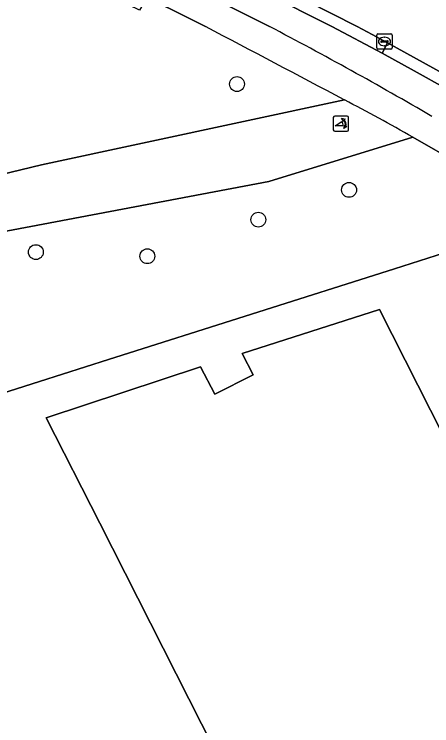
# Model space of a CAD drawing. Extents: x 162879 to 165540, y 384011 to 385181.
# Drawn here: x 163961 to 163988.52, y 384453.95 to 384500.81 of the extents above; entities that cross this region are included whole.
import ezdxf

# ---------------------------------------------------------------- set-up
doc = ezdxf.new("R2010")
doc.units = 0
for name, color, linetype in [('IMGEO_Boom', 7, 'Continuous'), ('IMGEO_Erf', 7, 'Continuous'), ('IMGEO_Fietspad_open', 7, 'Continuous'), ('IMGEO_Gemengd_bos', 7, 'Continuous'), ('IMGEO_Hek', 7, 'Continuous'), ('IMGEO_Kolk', 7, 'Continuous'), ('IMGEO_Loofbos', 7, 'Continuous'), ('IMGEO_Pand', 7, 'Continuous'), ('IMGEO_Poller', 7, 'Continuous'), ('IMGEO_Rijbaan_lokaal_gesloten', 7, 'Continuous'), ('IMGEO_Verkeerseiland_open', 7, 'Continuous'), ('IMGEO_Voetpad_halfverhard', 7, 'Continuous'), ('IMGEO_Voetpad_open', 7, 'Continuous')]:
    doc.layers.add(name, color=color, linetype=linetype)

msp = doc.modelspace()

# ---------------------------------------------------------------- linework, layer by layer
at = {"layer": 'IMGEO_Boom'}
for centre in [(163975.688, 384496.214), (163983.072, 384489.248), (163977.087, 384487.281), (163962.427, 384485.147), (163969.772, 384484.877)]:
    msp.add_circle(centre, 0.489, dxfattribs=at)
at = {"layer": 'IMGEO_Erf'}
msp.add_lwpolyline([(164024.324, 384464.783), (164007.922, 384479.696), (164007.065, 384480.235), (164000.388, 384484.433), (163995.958, 384487.218), (163986.076, 384484.053), (163967.218, 384478.066), (163952.026, 384473.244)], dxfattribs=at)
msp.add_lwpolyline([(163999.958, 384445.605), (164002.532, 384446.952), (164015.762, 384420.846), (163996.474, 384411.072), (163977.607, 384448.31), (163979.962, 384449.503), (163979.27, 384450.868), (163975.845, 384449.132), (163966.643, 384467.293), (163963.116, 384474.229), (163973.271, 384477.585), (163974.218, 384475.787), (163976.745, 384477.064), (163976.016, 384478.459), (163985.081, 384481.372), (163994.351, 384463.076), (163991.784, 384461.77)], close=True, dxfattribs=at)
at = {"layer": 'IMGEO_Fietspad_open'}
for points in [[(164046.321, 384458.236), (164042.366, 384461.222), (164038.409, 384464.101), (164035.588, 384466.084), (164032.884, 384467.984), (164023.539, 384474.332), (164017.469, 384478.249), (164009.245, 384483.486), (164002.517, 384487.804), (163992.332, 384494.269), (163989.491, 384495.908), (163987.373, 384497.08), (163985.254, 384498.25), (163981.926, 384500), (163973.063, 384504.482), (163968.811, 384506.572), (163936.739, 384522.254)], [(163935.888, 384520.503), (163967.943, 384504.905), (163972.229, 384502.846), (163977.834, 384500)]]:
    msp.add_lwpolyline(points, dxfattribs=at)
msp.add_arc((163856.777, 384268.47), 261.268, 59.71804, 62.39691, dxfattribs=at)
at = {"layer": 'IMGEO_Gemengd_bos'}
msp.add_lwpolyline([(163943.494, 384482.414), (163944.929, 384476.199), (163938.963, 384474.249), (163933.363, 384469.485), (163922.095, 384461.981), (163922.323, 384455.925), (163952.519, 384470.865), (163953.09, 384471.066), (163952.736, 384471.79), (163952.026, 384473.244), (163967.218, 384478.066), (163986.076, 384484.053), (163995.958, 384487.218), (163995.289, 384487.639), (163990.412, 384490.908), (163987.273, 384492.711), (163977.777, 384489.802), (163954.868, 384485.471)], close=True, dxfattribs=at)
at = {"layer": 'IMGEO_Hek'}
for points in [[(163986.076, 384484.053), (163995.958, 384487.218)], [(163967.218, 384478.066), (163986.076, 384484.053)], [(163952.736, 384471.79), (163952.026, 384473.244), (163967.218, 384478.066)]]:
    msp.add_lwpolyline(points, dxfattribs=at)
at = {"layer": 'IMGEO_Kolk'}
for p, q in [((163984.903, 384498.592), (163984.903, 384499.444)), ((163984.978, 384499.518), (163985.83, 384499.518)), ((163985.904, 384499.444), (163985.904, 384498.592)), ((163985.162, 384499.012), (163985.162, 384499.024)), ((163985.6, 384498.975), (163985.202, 384498.975)), ((163985.205, 384499.061), (163985.603, 384499.061)), ((163985.391, 384499.298), (163985.416, 384499.298)), ((163985.646, 384499.024), (163985.646, 384499.012)), ((163985.83, 384498.518), (163984.978, 384498.518)), ((163985.414, 384498.738), (163985.389, 384498.738))]:
    msp.add_line(p, q, dxfattribs=at)
for points in [[(163984.903, 384498.592), (163984.903, 384499.444)], [(163984.978, 384499.518), (163985.83, 384499.518)], [(163985.904, 384499.444), (163985.904, 384498.592)], [(163985.83, 384498.518), (163984.978, 384498.518)]]:
    msp.add_lwpolyline(points, dxfattribs=at)
for centre, radius, start, end in [((163984.98, 384499.442), 0.0765, 91.552, 178.448), ((163984.98, 384499.442), 0.0765, 91.552, 178.448), ((163985.828, 384499.442), 0.0765, 1.552, 88.448), ((163985.828, 384499.442), 0.0765, 1.552, 88.448), ((163985.202, 384499.021), 0.0403, 85.8775, 175.7526), ((163985.199, 384499.011), 0.0366, 178.938, 274.7102), ((163985.603, 384499.018), 0.043, 264.8664, 352.4533), ((163985.607, 384499.023), 0.0386, 1.7309, 96.639), ((163984.98, 384498.594), 0.0765, 181.552, 268.448), ((163984.98, 384498.594), 0.0765, 181.552, 268.448), ((163985.828, 384498.594), 0.0765, 271.552, 358.448), ((163985.828, 384498.594), 0.0765, 271.552, 358.448)]:
    msp.add_arc(centre, radius, start, end, dxfattribs=at)
for centre, major_axis, ratio, start_param, end_param in [((163985.39, 384499.018), (-0.387, 0.002), 0.722429, 4.712389, 7.853982), ((163985.415, 384499.018), (-0.39, 0.002), 0.717154, 1.570796, 4.712389)]:
    msp.add_ellipse(centre, major_axis=major_axis, ratio=ratio, start_param=start_param, end_param=end_param, dxfattribs=at)
at = {"layer": 'IMGEO_Loofbos'}
msp.add_lwpolyline([(163973.603, 384500), (163971.332, 384501.158), (163969.74, 384501.923), (163969.265, 384501.077), (163954.209, 384508.375), (163953.108, 384506.444), (163952.667, 384505.672), (163950.521, 384501.908), (163949.155, 384499.513), (163943.141, 384497.674), (163952.063, 384488.31), (163962.807, 384490.891), (163982.76, 384495.175)], dxfattribs=at)
msp.add_arc((163223.043, 383064.469), 1619.904, 62.031342, 62.397435, dxfattribs=at)
at = {"layer": 'IMGEO_Pand'}
msp.add_lwpolyline([(163975.845, 384449.132), (163979.27, 384450.868), (163979.962, 384449.503), (163977.607, 384448.31), (163996.474, 384411.072), (164015.762, 384420.846), (164002.532, 384446.952), (163999.958, 384445.605), (163991.784, 384461.77), (163994.351, 384463.076), (163985.081, 384481.372), (163976.016, 384478.459), (163976.745, 384477.064), (163974.218, 384475.787), (163973.271, 384477.585), (163963.116, 384474.229), (163966.643, 384467.293)], close=True, dxfattribs=at)
at = {"layer": 'IMGEO_Poller'}
for p, q in [((163982.034, 384494.014), (163982.034, 384493.207)), ((163982.034, 384494.014), (163982.034, 384493.207)), ((163982.936, 384494.109), (163982.128, 384494.109)), ((163982.936, 384494.109), (163982.128, 384494.109)), ((163983.03, 384493.207), (163983.03, 384494.014)), ((163983.03, 384493.207), (163983.03, 384494.014)), ((163982.128, 384493.112), (163982.936, 384493.112)), ((163982.128, 384493.112), (163982.936, 384493.112))]:
    msp.add_line(p, q, dxfattribs=at)
for points in [[(163982.713, 384493.838), (163982.701, 384493.765), (163982.576, 384493.97)], [(163982.576, 384493.97), (163982.807, 384493.904), (163982.736, 384493.872)], [(163982.669, 384493.465), (163982.156, 384493.465), (163982.586, 384493.74)], [(163982.729, 384493.293), (163982.795, 384493.524), (163982.825, 384493.456)], [(163982.861, 384493.429), (163982.933, 384493.418), (163982.729, 384493.293)]]:
    msp.add_lwpolyline(points, dxfattribs=at)
for centre, radius, start, end in [((163982.128, 384494.014), 0.0946, 90, 180), ((163982.128, 384494.014), 0.0946, 90, 180), ((163982.355, 384493.525), 0.476, 351.7527, 41.1691), ((163982.355, 384493.525), 0.516, 349.3569, 42.2912), ((163982.936, 384494.014), 0.0946, 0, 90), ((163982.936, 384494.014), 0.0946, 0, 90), ((163982.341, 384493.515), 0.332, 351.3247, 42.4854), ((163982.128, 384493.207), 0.0946, 180, 270), ((163982.128, 384493.207), 0.0946, 180, 270), ((163982.936, 384493.207), 0.0946, 270, 0), ((163982.936, 384493.207), 0.0946, 270, 0)]:
    msp.add_arc(centre, radius, start, end, dxfattribs=at)
at = {"layer": 'IMGEO_Rijbaan_lokaal_gesloten'}
msp.add_lwpolyline([(163973.418, 384505.188), (163983.595, 384500), (163984.601, 384499.47), (163985.606, 384498.938), (163989.857, 384496.589), (163991.292, 384495.761), (163992.726, 384494.93), (164000, 384490.544), (164001.25, 384489.769), (164002.215, 384489.166), (164013.679, 384481.878), (164017.799, 384479.262), (164023.635, 384475.41), (164032.788, 384469.565), (164033.634, 384469.031), (164036.406, 384467.296), (164039.06, 384465.555), (164042.902, 384472.332), (164040.84, 384473.302), (164039.207, 384474.193)], dxfattribs=at)
at = {"layer": 'IMGEO_Verkeerseiland_open'}
msp.add_lwpolyline([(163936.739, 384522.254), (163968.811, 384506.572), (163973.063, 384504.482), (163981.926, 384500), (163985.254, 384498.25), (163985.606, 384498.938), (163984.601, 384499.47), (163983.595, 384500), (163973.418, 384505.188), (163969.26, 384507.213), (163935.903, 384523.398), (163933.217, 384524.645), (163933.272, 384524.79), (163933.298, 384524.874)], dxfattribs=at)
at = {"layer": 'IMGEO_Voetpad_halfverhard'}
for points in [[(163982.76, 384495.175), (163962.807, 384490.891), (163952.063, 384488.31), (163948.609, 384487.296), (163933.617, 384483.398), (163930.97, 384483.09), (163915.933, 384478.646), (163912.088, 384477.649), (163889.336, 384471.543), (163887.8, 384473.119), (163884.045, 384472.111), (163883.368, 384469.921), (163880.102, 384469.025), (163876.666, 384468.039), (163853.304, 384461.931), (163849.326, 384460.82), (163827.159, 384455.136), (163822.424, 384453.876), (163811.858, 384450.959), (163807.873, 384449.922), (163791.82, 384445.529), (163787.79, 384444.476), (163767.725, 384439.247), (163768.36, 384438.631)], [(163885.67, 384466.934), (163889.266, 384467.841), (163943.494, 384482.414), (163954.868, 384485.471), (163977.777, 384489.802), (163987.273, 384492.711)]]:
    msp.add_lwpolyline(points, dxfattribs=at)
msp.add_arc((163929.283, 384391.863), 116.332, 60.10009, 62.63275, dxfattribs=at)
at = {"layer": 'IMGEO_Voetpad_open'}
for points in [[(163977.834, 384500), (163972.229, 384502.846), (163967.943, 384504.905), (163935.888, 384520.503)], [(163935.085, 384518.755), (163954.696, 384509.228), (163956.799, 384508.206), (163966.946, 384503.267), (163969.74, 384501.923), (163971.332, 384501.158), (163973.603, 384500)], [(163987.273, 384492.711), (163990.412, 384490.908), (163995.289, 384487.639), (163995.958, 384487.218), (163996.593, 384487.314), (163997.466, 384486.631), (163999.731, 384485.257), (164000, 384485.086), (164004.004, 384482.542), (164007.231, 384480.492), (164011.172, 384477.988), (164015.292, 384475.308), (164019.201, 384472.707), (164025.612, 384468.333), (164024.366, 384464.898), (164024.324, 384464.783), (164026.394, 384462.901), (164026.512, 384462.958), (164028.499, 384463.91)]]:
    msp.add_lwpolyline(points, dxfattribs=at)
msp.add_lwpolyline([(163985.254, 384498.25), (163987.373, 384497.08), (163989.491, 384495.908), (163992.332, 384494.269), (163992.726, 384494.93), (163991.292, 384495.761), (163989.857, 384496.589), (163985.606, 384498.938)], close=True, dxfattribs=at)
for centre, radius, start, end in [((163223.043, 383064.469), 1619.904, 62.031342, 62.397435), ((163856.777, 384268.47), 261.268, 59.71804, 62.39691), ((163929.283, 384391.863), 116.332, 60.10009, 62.63275)]:
    msp.add_arc(centre, radius, start, end, dxfattribs=at)

doc.saveas('drawing.dxf')
